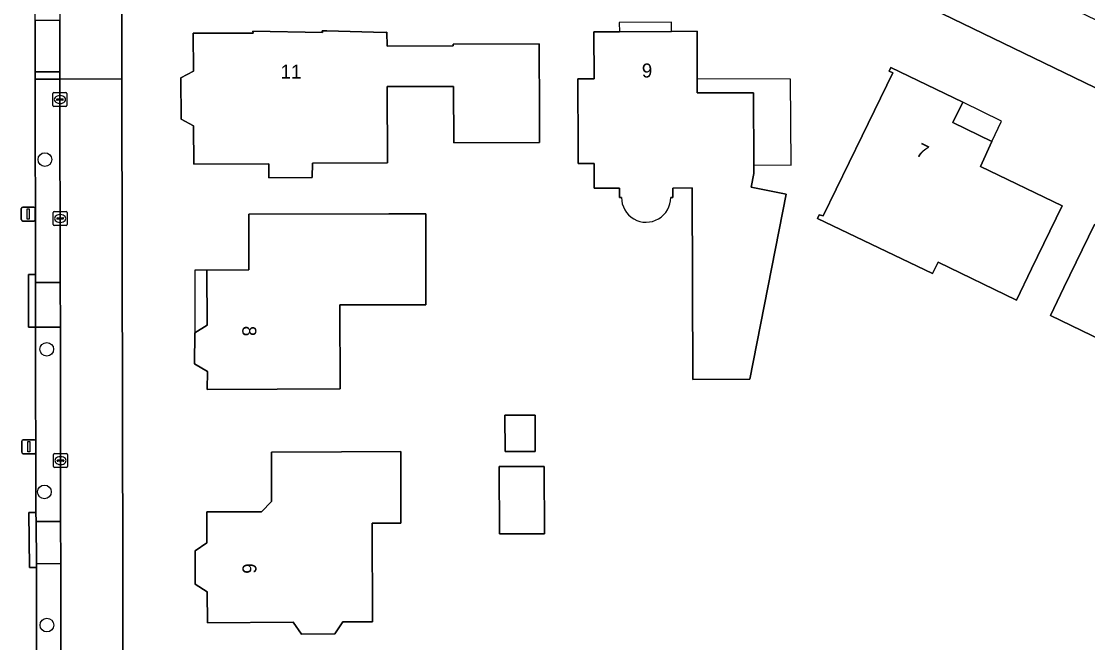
# Model space of a CAD drawing. Extents: x 160455 to 162082, y 388339 to 389736.
# Drawn here: x 161109.3 to 161185.5, y 388574.8 to 388619.2 of the extents above; entities that cross this region are included whole.
import ezdxf

# ---------------------------------------------------------------- set-up
doc = ezdxf.new("R2010")
doc.units = 0
for name, color, linetype in [('IMGEO_Boom', 7, 'Continuous'), ('IMGEO_Erf', 7, 'Continuous'), ('IMGEO_Kolk', 7, 'Continuous'), ('IMGEO_Lichtmast', 7, 'Continuous'), ('IMGEO_Pand', 7, 'Continuous'), ('IMGEO_Pand_nummerreeks', 7, 'Continuous'), ('IMGEO_Pand_overbouw', 7, 'Continuous'), ('IMGEO_Parkeervlak_open', 7, 'Continuous'), ('IMGEO_Rijbaan_lokaal_open', 7, 'Continuous'), ('IMGEO_Voetpad_open', 7, 'Continuous')]:
    doc.layers.add(name, color=color, linetype=linetype)

msp = doc.modelspace()

# ---------------------------------------------------------------- linework, layer by layer
at = {"layer": 'IMGEO_Boom'}
for centre in [(161110.978, 388609.318), (161111.109, 388595.765), (161110.941, 388585.578), (161111.119, 388576.069)]:
    msp.add_circle(centre, 0.489, dxfattribs=at)
at = {"layer": 'IMGEO_Erf'}
for points in [[(161217.402, 388599.238), (161192.055, 388611.52), (161189.571, 388612.726), (161170.764, 388621.844)], [(161116.474, 388621.442), (161116.468, 388615.081), (161116.467, 388614.225), (161116.631, 388533.739)], [(161150.224, 388607.278), (161150.223, 388609.034), (161149.07, 388609.029), (161149.068, 388610.081), (161149.059, 388615.08), (161150.212, 388615.083), (161150.198, 388618.435), (161152.018, 388618.445), (161155.749, 388618.464), (161157.565, 388618.474), (161157.574, 388615.07), (161157.576, 388614.07), (161161.594, 388614.089), (161161.616, 388608.943), (161161.619, 388608.325), (161161.428, 388607.334), (161163.922, 388606.854), (161161.344, 388593.625), (161157.264, 388593.603), (161157.218, 388607.289), (161155.825, 388607.284), (161155.827, 388606.614), (161155.687, 388606.614)], [(161152.167, 388606.609), (161152.026, 388606.608), (161152.025, 388607.277), (161150.224, 388607.278)]]:
    msp.add_lwpolyline(points, dxfattribs=at)
for points in [[(161146.319, 388610.543), (161140.185, 388610.509), (161140.163, 388614.539), (161135.426, 388614.523), (161135.447, 388609.073), (161130.095, 388609.053), (161130.069, 388608.037), (161126.967, 388608.008), (161126.977, 388609.017), (161121.613, 388608.995), (161121.592, 388611.721), (161120.705, 388612.192), (161120.697, 388615.151), (161121.58, 388615.627), (161121.556, 388618.347), (161125.842, 388618.352), (161125.834, 388618.481), (161130.798, 388618.388), (161130.793, 388618.502), (161131.108, 388618.5), (161135.29, 388618.4), (161135.4, 388618.402), (161135.418, 388617.405), (161140.144, 388617.439), (161140.145, 388617.557), (161146.285, 388617.58), (161146.309, 388612.58)], [(161166.176, 388605.112), (161166.299, 388605.369), (161166.579, 388605.306), (161169.358, 388611.011), (161171.548, 388615.506), (161171.28, 388615.638), (161171.404, 388615.896), (161176.543, 388613.402), (161175.837, 388611.972), (161178.632, 388610.615), (161177.817, 388608.817), (161183.645, 388606.015), (161181.471, 388601.513), (161180.386, 388599.267), (161174.786, 388601.998), (161174.397, 388601.185)], [(161135.553, 388598.94), (161132.054, 388598.935), (161132.064, 388592.936), (161127.571, 388592.916), (161122.571, 388592.894), (161122.579, 388594.178), (161121.668, 388594.734), (161121.685, 388596.93), (161122.556, 388597.499), (161122.546, 388601.424), (161125.548, 388601.432), (161125.555, 388605.419), (161135.542, 388605.429), (161138.186, 388605.432), (161138.192, 388598.944)], [(161183.774, 388600.185), (161185.952, 388604.685), (161194.027, 388600.77), (161195.682, 388604.084), (161196.824, 388603.533), (161197.755, 388603.85), (161199.579, 388602.96), (161199.923, 388602.026), (161201.064, 388601.456), (161198.886, 388596.956), (161195.524, 388590.008), (161190.112, 388592.642), (161190.899, 388594.271), (161182.807, 388598.188)], [(161146.007, 388588.471), (161143.847, 388588.464), (161143.837, 388591.057), (161145.998, 388591.065)], [(161134.369, 388576.302), (161132.27, 388576.296), (161131.699, 388575.449), (161129.298, 388575.432), (161128.722, 388576.287), (161122.582, 388576.242), (161122.567, 388578.444), (161121.717, 388578.991), (161121.698, 388581.378), (161122.551, 388581.951), (161122.551, 388584.157), (161126.439, 388584.17), (161127.156, 388584.902), (161127.171, 388588.426), (161132.171, 388588.443), (161136.396, 388588.457), (161136.414, 388583.358), (161134.346, 388583.351)], [(161146.667, 388582.589), (161143.442, 388582.577), (161143.425, 388587.387), (161146.65, 388587.398)]]:
    msp.add_lwpolyline(points, close=True, dxfattribs=at)
msp.add_arc((161153.927, 388606.602), 1.76, 179.77293, 0.38984, dxfattribs=at)
at = {"layer": 'IMGEO_Kolk'}
for p, q in [((161111.548, 388613.175), (161111.548, 388614.027)), ((161111.623, 388614.101), (161112.475, 388614.101)), ((161112.036, 388613.881), (161112.061, 388613.881)), ((161112.549, 388614.027), (161112.549, 388613.175)), ((161112.475, 388613.101), (161111.623, 388613.101)), ((161111.807, 388613.595), (161111.807, 388613.607)), ((161112.245, 388613.558), (161111.847, 388613.558)), ((161111.85, 388613.644), (161112.248, 388613.644)), ((161112.059, 388613.321), (161112.034, 388613.321)), ((161112.291, 388613.607), (161112.291, 388613.595)), ((161111.562, 388604.682), (161111.562, 388605.534)), ((161111.637, 388605.608), (161112.489, 388605.608)), ((161112.563, 388605.534), (161112.563, 388604.682)), ((161111.821, 388605.102), (161111.821, 388605.114)), ((161112.259, 388605.065), (161111.861, 388605.065)), ((161111.864, 388605.151), (161112.262, 388605.151)), ((161112.073, 388604.828), (161112.048, 388604.828)), ((161112.05, 388605.388), (161112.075, 388605.388)), ((161112.305, 388605.114), (161112.305, 388605.102)), ((161112.489, 388604.608), (161111.637, 388604.608)), ((161111.59, 388587.392), (161111.59, 388588.244)), ((161111.665, 388588.318), (161112.517, 388588.318)), ((161112.078, 388588.098), (161112.103, 388588.098)), ((161112.591, 388588.244), (161112.591, 388587.392)), ((161112.517, 388587.318), (161111.665, 388587.318)), ((161111.849, 388587.812), (161111.849, 388587.824)), ((161112.287, 388587.775), (161111.889, 388587.775)), ((161111.892, 388587.861), (161112.29, 388587.861)), ((161112.101, 388587.538), (161112.076, 388587.538)), ((161112.333, 388587.824), (161112.333, 388587.812))]:
    msp.add_line(p, q, dxfattribs=at)
for points in [[(161111.548, 388613.175), (161111.548, 388614.027)], [(161111.623, 388614.101), (161112.475, 388614.101)], [(161112.549, 388614.027), (161112.549, 388613.175)], [(161112.475, 388613.101), (161111.623, 388613.101)], [(161111.562, 388604.682), (161111.562, 388605.534)], [(161111.637, 388605.608), (161112.489, 388605.608)], [(161112.563, 388605.534), (161112.563, 388604.682)], [(161112.489, 388604.608), (161111.637, 388604.608)], [(161111.59, 388587.392), (161111.59, 388588.244)], [(161111.665, 388588.318), (161112.517, 388588.318)], [(161112.591, 388588.244), (161112.591, 388587.392)], [(161112.517, 388587.318), (161111.665, 388587.318)]]:
    msp.add_lwpolyline(points, dxfattribs=at)
for centre, radius, start, end in [((161111.625, 388614.025), 0.0765, 91.55205, 178.44795), ((161111.625, 388614.025), 0.0765, 91.55205, 178.44795), ((161112.473, 388614.025), 0.0765, 1.55205, 88.44795), ((161112.473, 388614.025), 0.0765, 1.55205, 88.44795), ((161111.625, 388613.177), 0.0765, 181.55205, 268.44795), ((161111.625, 388613.177), 0.0765, 181.55205, 268.44795), ((161111.847, 388613.604), 0.0403, 85.87752, 175.75265), ((161111.844, 388613.594), 0.0366, 178.93798, 274.71019), ((161112.248, 388613.601), 0.043, 264.86636, 352.45326), ((161112.252, 388613.606), 0.0386, 1.73085, 96.63898), ((161112.473, 388613.177), 0.0765, 271.55205, 358.44795), ((161112.473, 388613.177), 0.0765, 271.55205, 358.44795), ((161111.639, 388605.532), 0.0765, 91.55205, 178.44795), ((161111.639, 388605.532), 0.0765, 91.55205, 178.44795), ((161112.487, 388605.532), 0.0765, 1.55205, 88.44795), ((161112.487, 388605.532), 0.0765, 1.55205, 88.44795), ((161111.861, 388605.111), 0.0403, 85.87752, 175.75265), ((161111.858, 388605.101), 0.0366, 178.93798, 274.71019), ((161112.262, 388605.108), 0.043, 264.86636, 352.45326), ((161112.266, 388605.113), 0.0386, 1.73085, 96.63898), ((161111.639, 388604.684), 0.0765, 181.55205, 268.44795), ((161111.639, 388604.684), 0.0765, 181.55205, 268.44795), ((161112.487, 388604.684), 0.0765, 271.55205, 358.44795), ((161112.487, 388604.684), 0.0765, 271.55205, 358.44795), ((161111.667, 388588.242), 0.0765, 91.55205, 178.44795), ((161111.667, 388588.242), 0.0765, 91.55205, 178.44795), ((161112.515, 388588.242), 0.0765, 1.55205, 88.44795), ((161112.515, 388588.242), 0.0765, 1.55205, 88.44795), ((161111.667, 388587.394), 0.0765, 181.55205, 268.44795), ((161111.667, 388587.394), 0.0765, 181.55205, 268.44795), ((161111.889, 388587.821), 0.0403, 85.87752, 175.75265), ((161111.886, 388587.811), 0.0366, 178.93798, 274.71019), ((161112.29, 388587.818), 0.043, 264.86636, 352.45326), ((161112.294, 388587.823), 0.0386, 1.73085, 96.63898), ((161112.515, 388587.394), 0.0765, 271.55205, 358.44795), ((161112.515, 388587.394), 0.0765, 271.55205, 358.44795)]:
    msp.add_arc(centre, radius, start, end, dxfattribs=at)
for centre, major_axis, ratio, start_param, end_param in [((161112.035, 388613.601), (-0.387, 0.002), 0.722429, 4.712389, 7.853982), ((161112.06, 388613.601), (-0.39, 0.002), 0.717154, 1.570796, 4.712389), ((161112.049, 388605.108), (-0.387, 0.002), 0.722429, 4.712389, 7.853982), ((161112.074, 388605.108), (-0.39, 0.002), 0.717154, 1.570796, 4.712389), ((161112.077, 388587.818), (-0.387, 0.002), 0.722429, 4.712389, 7.853982), ((161112.102, 388587.818), (-0.39, 0.002), 0.717154, 1.570796, 4.712389)]:
    msp.add_ellipse(centre, major_axis=major_axis, ratio=ratio, start_param=start_param, end_param=end_param, dxfattribs=at)
at = {"layer": 'IMGEO_Lichtmast'}
for p, q in [((161109.29, 388605.025), (161109.29, 388605.825)), ((161109.29, 388605.825), (161109.29, 388605.025)), ((161109.39, 388605.925), (161110.18, 388605.925)), ((161110.18, 388605.925), (161109.39, 388605.925)), ((161110.28, 388605.825), (161110.28, 388605.025)), ((161110.28, 388605.025), (161110.28, 388605.825)), ((161110.18, 388604.925), (161109.39, 388604.925)), ((161109.39, 388604.925), (161110.18, 388604.925)), ((161109.331, 388588.411), (161109.331, 388589.211)), ((161109.331, 388589.211), (161109.331, 388588.411)), ((161109.431, 388589.311), (161110.221, 388589.311)), ((161110.221, 388589.311), (161109.431, 388589.311)), ((161110.321, 388589.211), (161110.321, 388588.411)), ((161110.321, 388588.411), (161110.321, 388589.211)), ((161110.221, 388588.311), (161109.431, 388588.311)), ((161109.431, 388588.311), (161110.221, 388588.311))]:
    msp.add_line(p, q, dxfattribs=at)
for points in [[(161109.71, 388605.8), (161109.86, 388605.8), (161109.86, 388605.05), (161109.71, 388605.05), (161109.71, 388605.8)], [(161109.751, 388589.186), (161109.901, 388589.186), (161109.901, 388588.436), (161109.751, 388588.436), (161109.751, 388589.186)]]:
    msp.add_lwpolyline(points, dxfattribs=at)
for centre, start, end in [((161109.39, 388605.825), 90, 180), ((161109.39, 388605.825), 90, 180), ((161110.18, 388605.825), 0, 90), ((161110.18, 388605.825), 360, 90), ((161109.39, 388605.025), 180, 270), ((161109.39, 388605.025), 180, 270), ((161110.18, 388605.025), 270, 0), ((161110.18, 388605.025), 270, 0), ((161109.431, 388589.211), 90, 180), ((161109.431, 388589.211), 90, 180), ((161110.221, 388589.211), 0, 90), ((161110.221, 388589.211), 360, 90), ((161109.431, 388588.411), 180, 270), ((161109.431, 388588.411), 180, 270), ((161110.221, 388588.411), 270, 0), ((161110.221, 388588.411), 270, 0)]:
    msp.add_arc(centre, 0.1, start, end, dxfattribs=at)
at = {"layer": 'IMGEO_Pand'}
for points in [[(161146.309, 388612.58), (161146.285, 388617.58), (161140.145, 388617.557), (161140.144, 388617.439), (161135.418, 388617.405), (161135.4, 388618.402), (161135.29, 388618.4), (161131.108, 388618.5), (161130.793, 388618.502), (161130.798, 388618.388), (161125.834, 388618.481), (161125.842, 388618.352), (161121.556, 388618.347), (161121.58, 388615.627), (161120.697, 388615.151), (161120.705, 388612.192), (161121.592, 388611.721), (161121.613, 388608.995), (161126.977, 388609.017), (161126.967, 388608.008), (161130.069, 388608.037), (161130.095, 388609.053), (161135.447, 388609.073), (161135.426, 388614.523), (161140.163, 388614.539), (161140.185, 388610.509), (161146.319, 388610.543)], [(161181.471, 388601.513), (161183.645, 388606.015), (161177.817, 388608.817), (161178.632, 388610.615), (161175.837, 388611.972), (161176.543, 388613.402), (161171.404, 388615.896), (161171.28, 388615.638), (161171.548, 388615.506), (161169.358, 388611.011), (161166.579, 388605.306), (161166.299, 388605.369), (161166.176, 388605.112), (161174.397, 388601.185), (161174.786, 388601.998), (161180.386, 388599.267)], [(161138.186, 388605.432), (161135.542, 388605.429), (161125.555, 388605.419), (161125.548, 388601.432), (161122.546, 388601.424), (161122.556, 388597.499), (161121.685, 388596.93), (161121.668, 388594.734), (161122.579, 388594.178), (161122.571, 388592.894), (161127.571, 388592.916), (161132.064, 388592.936), (161132.054, 388598.935), (161135.553, 388598.94), (161138.192, 388598.944)], [(161198.886, 388596.956), (161201.064, 388601.456), (161199.923, 388602.026), (161199.579, 388602.96), (161197.755, 388603.85), (161196.824, 388603.533), (161195.682, 388604.084), (161194.027, 388600.77), (161185.952, 388604.685), (161183.774, 388600.185), (161182.807, 388598.188), (161190.899, 388594.271), (161190.112, 388592.642), (161195.524, 388590.008)], [(161143.837, 388591.057), (161143.847, 388588.464), (161146.007, 388588.471), (161145.998, 388591.065)], [(161131.699, 388575.449), (161132.27, 388576.296), (161134.369, 388576.302), (161134.346, 388583.351), (161136.414, 388583.358), (161136.396, 388588.457), (161132.171, 388588.443), (161127.171, 388588.426), (161127.156, 388584.902), (161126.439, 388584.17), (161122.551, 388584.157), (161122.551, 388581.951), (161121.698, 388581.378), (161121.717, 388578.991), (161122.567, 388578.444), (161122.582, 388576.242), (161128.722, 388576.287), (161129.298, 388575.432)], [(161143.442, 388582.577), (161146.667, 388582.589), (161146.65, 388587.398), (161143.425, 388587.387)]]:
    msp.add_lwpolyline(points, close=True, dxfattribs=at)
msp.add_lwpolyline([(161155.687, 388606.614), (161155.827, 388606.614), (161155.825, 388607.284), (161157.218, 388607.289), (161157.264, 388593.603), (161161.344, 388593.625), (161163.922, 388606.854), (161161.428, 388607.334), (161161.619, 388608.325), (161161.616, 388608.943), (161161.594, 388614.089), (161157.576, 388614.07), (161157.574, 388615.07), (161157.565, 388618.474), (161155.749, 388618.464), (161152.018, 388618.445), (161150.198, 388618.435), (161150.212, 388615.083), (161149.059, 388615.08), (161149.068, 388610.081), (161149.07, 388609.029), (161150.223, 388609.034), (161150.224, 388607.278), (161152.025, 388607.277), (161152.026, 388606.608), (161152.167, 388606.609)], dxfattribs=at)
msp.add_arc((161153.927, 388606.602), 1.76, 179.77293, 0.38984, dxfattribs=at)
at = {"layer": 'IMGEO_Pand_overbouw'}
for points in [[(161155.749, 388618.464), (161155.735, 388619.123), (161151.999, 388619.106), (161152.018, 388618.445)], [(161161.616, 388608.943), (161164.285, 388608.914), (161164.233, 388615.065), (161157.574, 388615.07), (161157.576, 388614.07), (161161.594, 388614.089)], [(161178.632, 388610.615), (161179.315, 388612.063), (161176.543, 388613.402), (161175.837, 388611.972)], [(161121.674, 388601.422), (161121.685, 388596.93), (161122.556, 388597.499), (161122.546, 388601.424)]]:
    msp.add_lwpolyline(points, close=True, dxfattribs=at)
at = {"layer": 'IMGEO_Parkeervlak_open'}
for points in [[(161112.046, 388619.249), (161110.283, 388619.249), (161110.285, 388615.578), (161112.048, 388615.579)], [(161112.048, 388615.579), (161110.285, 388615.578), (161110.285, 388615.061), (161112.048, 388615.059)], [(161112.048, 388615.059), (161110.285, 388615.061), (161110.311, 388601.111), (161110.31, 388600.542), (161112.072, 388600.545)], [(161112.072, 388600.545), (161110.31, 388600.542), (161110.305, 388597.341), (161112.077, 388597.344)], [(161112.077, 388597.344), (161110.305, 388597.341), (161110.334, 388584.109), (161110.34, 388583.47), (161112.099, 388583.473)], [(161112.099, 388583.473), (161110.34, 388583.47), (161110.366, 388580.455), (161112.104, 388580.458)]]:
    msp.add_lwpolyline(points, close=True, dxfattribs=at)
for points in [[(161112.104, 388580.458), (161110.366, 388580.455), (161110.368, 388580.189), (161110.37, 388566.039), (161110.363, 388562.114), (161110.418, 388535.584)], [(161112.181, 388533.074), (161112.104, 388580.458)]]:
    msp.add_lwpolyline(points, dxfattribs=at)
at = {"layer": 'IMGEO_Rijbaan_lokaal_open'}
for points in [[(161115.535, 388633.901), (161115.531, 388635.538), (161112.039, 388635.549), (161112.039, 388634.742), (161112.042, 388628.596), (161112.046, 388619.249), (161112.048, 388615.579), (161112.048, 388615.059), (161116.468, 388615.081), (161116.474, 388621.442)], [(161170.764, 388621.844), (161189.571, 388612.726), (161191.481, 388616.676), (161181.279, 388621.599)]]:
    msp.add_lwpolyline(points, dxfattribs=at)
msp.add_lwpolyline([(161116.467, 388614.225), (161116.468, 388615.081), (161112.048, 388615.059), (161112.072, 388600.545), (161112.077, 388597.344), (161112.099, 388583.473), (161112.104, 388580.458), (161112.181, 388533.074), (161112.181, 388532.958), (161116.62, 388532.895), (161116.631, 388533.739)], close=True, dxfattribs=at)
at = {"layer": 'IMGEO_Voetpad_open'}
msp.add_lwpolyline([(161110.37, 388566.039), (161110.368, 388580.189), (161109.869, 388580.185), (161109.835, 388584.105), (161110.334, 388584.109), (161110.305, 388597.341), (161109.806, 388597.341), (161109.812, 388601.111), (161110.311, 388601.111), (161110.285, 388615.061), (161110.285, 388615.578), (161110.283, 388619.249), (161110.277, 388628.595), (161110.273, 388634.741), (161110.273, 388635.507), (161110.26, 388648.319), (161109.761, 388648.316), (161109.73, 388653.131), (161110.229, 388653.134), (161110.187, 388666.739)], dxfattribs=at)
for points in [[(161110.31, 388600.542), (161110.311, 388601.111), (161109.812, 388601.111), (161109.806, 388597.341), (161110.305, 388597.341)], [(161110.34, 388583.47), (161110.334, 388584.109), (161109.835, 388584.105), (161109.869, 388580.185), (161110.368, 388580.189), (161110.366, 388580.455)]]:
    msp.add_lwpolyline(points, close=True, dxfattribs=at)

# ---------------------------------------------------------------- texts
at = {"layer": 'IMGEO_Pand_nummerreeks'}
for s, rotation, p in [('9', 0.30331, (161153.624, 388615.174)), ('11', 0.22111, (161127.815, 388615.092)), ('7', 334.10297, (161173.124, 388609.643)), ('8', 270.16595, (161125.077, 388597.438)), ('6', 270.22441, (161125.085, 388580.484))]:
    msp.add_text(s, height=1, rotation=rotation, dxfattribs=at).set_placement(p)

doc.saveas('drawing.dxf')
